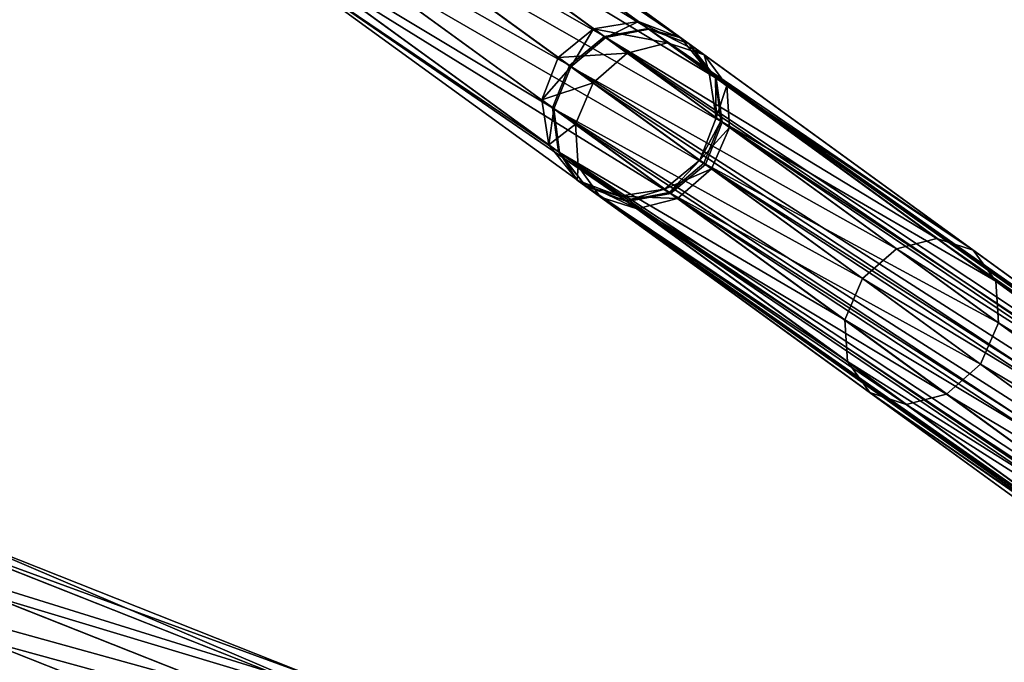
# Model space of a CAD drawing. Header units: millimetres. Extents: x 0 to 316, y 0 to 317.
# Tile 576 of 656: x 106 to 123, y 178 to 189. Entities that reach past the tile are written whole.
import ezdxf

# ---------------------------------------------------------------- set-up
doc = ezdxf.new("R2010")
doc.units = ezdxf.units.MM
doc.header["$LTSCALE"] = 25.4
doc.layers.get('0').update_dxf_attribs({"true_color": 0xff5454})

# ---------------------------------------------------------------- blocks, each defined once
blk = doc.blocks.new('LUKSOR-L-8847.STL')
at = {"color": 250, "true_color": 0x262626}
mesh = blk.add_polyface(dxfattribs=at)
corners = [(-46.515, 194.601, 462.469), (-40.268, 190.741, 478.677), (-45.8, 194.761, 462.21), (-41.015, 190.606, 478.837)]
mesh.append_faces([[corners[k] for k in face] for face in [(0, 1, 2), (1, 0, 3)]], dxfattribs={"vtx0": -1, "color": 250})
mesh = blk.add_polyface(dxfattribs=at)
corners = [(-45.8, 194.761, 462.21), (-39.569, 190.482, 478.459), (-45.147, 194.535, 461.856), (-40.268, 190.741, 478.677)]
mesh.append_faces([[corners[k] for k in face] for face in [(0, 1, 2), (1, 0, 3)]], dxfattribs={"vtx0": -1, "color": 250})
mesh = blk.add_polyface(dxfattribs=at)
corners = [(-47.099, 194.099, 462.564), (-41.015, 190.606, 478.837), (-46.515, 194.601, 462.469), (-41.612, 190.112, 478.896)]
mesh.append_faces([[corners[k] for k in face] for face in [(0, 1, 2), (1, 0, 3)]], dxfattribs={"vtx0": -1, "color": 250})
mesh = blk.add_polyface(dxfattribs=at)
corners = [(-44.73, 193.984, 461.502), (-39.569, 190.482, 478.459), (-39.107, 189.898, 478.24), (-45.147, 194.535, 461.856)]
mesh.append_faces([[corners[k] for k in face] for face in [(0, 1, 2), (1, 0, 3)]], dxfattribs={"vtx0": -1, "color": 250})
mesh = blk.add_polyface(dxfattribs=at)
corners = [(-41.612, 190.112, 478.896), (-47.396, 193.388, 462.469), (-41.897, 189.392, 478.837), (-47.099, 194.099, 462.564)]
mesh.append_faces([[corners[k] for k in face] for face in [(0, 1, 2), (1, 0, 3)]], dxfattribs={"vtx0": -1, "color": 250})
mesh = blk.add_polyface(dxfattribs=at)
corners = [(-44.662, 193.255, 461.243), (-39.107, 189.898, 478.24), (-39.005, 189.145, 478.08), (-44.73, 193.984, 461.502)]
mesh.append_faces([[corners[k] for k in face] for face in [(0, 1, 2), (1, 0, 3)]], dxfattribs={"vtx0": -1, "color": 250})
mesh = blk.add_polyface(dxfattribs=at)
corners = [(-41.897, 189.392, 478.837), (-47.327, 192.659, 462.21), (-41.795, 188.639, 478.677), (-47.396, 193.388, 462.469)]
mesh.append_faces([[corners[k] for k in face] for face in [(0, 1, 2), (1, 0, 3)]], dxfattribs={"vtx0": -1, "color": 250})
mesh = blk.add_polyface(dxfattribs=at)
corners = [(-44.959, 192.544, 461.148), (-39.005, 189.145, 478.08), (-39.29, 188.425, 478.022), (-44.662, 193.255, 461.243)]
mesh.append_faces([[corners[k] for k in face] for face in [(0, 1, 2), (1, 0, 3)]], dxfattribs={"vtx0": -1, "color": 250})
mesh = blk.add_polyface(dxfattribs=at)
corners = [(-41.795, 188.639, 478.677), (-46.911, 192.108, 461.856), (-41.333, 188.055, 478.459), (-47.327, 192.659, 462.21)]
mesh.append_faces([[corners[k] for k in face] for face in [(0, 1, 2), (1, 0, 3)]], dxfattribs={"vtx0": -1, "color": 250})
mesh = blk.add_polyface(dxfattribs=at)
corners = [(-39.29, 188.425, 478.022), (-45.543, 192.041, 461.243), (-44.959, 192.544, 461.148), (-39.886, 187.931, 478.08)]
mesh.append_faces([[corners[k] for k in face] for face in [(0, 1, 2), (1, 0, 3)]], dxfattribs={"vtx0": -1, "color": 250})
mesh = blk.add_polyface(dxfattribs=at)
corners = [(-40.634, 187.796, 478.24), (-46.911, 192.108, 461.856), (-46.258, 191.882, 461.502), (-41.333, 188.055, 478.459)]
mesh.append_faces([[corners[k] for k in face] for face in [(0, 1, 2), (1, 0, 3)]], dxfattribs={"vtx0": -1, "color": 250})
mesh = blk.add_polyface(dxfattribs=at)
corners = [(-39.886, 187.931, 478.08), (-46.258, 191.882, 461.502), (-45.543, 192.041, 461.243), (-40.634, 187.796, 478.24)]
mesh.append_faces([[corners[k] for k in face] for face in [(0, 1, 2), (1, 0, 3)]], dxfattribs={"vtx0": -1, "color": 250})
mesh = blk.add_polyface(dxfattribs=at)
corners = [(-41.198, 190.738, 678.02), (-39.937, 190.501, 676.415), (-40.628, 190.324, 676.109), (-40.434, 190.862, 678.082)]
mesh.append_faces([[corners[k] for k in face] for face in [(0, 1, 2), (1, 0, 3)]], dxfattribs={"vtx0": -1, "color": 250})
mesh = blk.add_polyface(dxfattribs=at)
corners = [(-40.992, 190.589, 680.04), (-40.434, 190.862, 678.082), (-41.198, 190.738, 678.02), (-40.254, 190.731, 679.845)]
mesh.append_faces([[corners[k] for k in face] for face in [(0, 1, 2), (1, 0, 3)]], dxfattribs={"vtx0": -1, "color": 250})
mesh = blk.add_polyface(dxfattribs=at)
corners = [(-40.434, 190.862, 678.082), (-39.315, 190.297, 676.834), (-39.937, 190.501, 676.415), (-39.713, 190.586, 678.168)]
mesh.append_faces([[corners[k] for k in face] for face in [(0, 1, 2), (1, 0, 3)]], dxfattribs={"vtx0": -1, "color": 250})
mesh = blk.add_polyface(dxfattribs=at)
corners = [(-40.254, 190.731, 679.845), (-39.713, 190.586, 678.168), (-40.434, 190.862, 678.082), (-39.569, 190.482, 679.578)]
mesh.append_faces([[corners[k] for k in face] for face in [(0, 1, 2), (1, 0, 3)]], dxfattribs={"vtx0": -1, "color": 250})
mesh = blk.add_polyface(dxfattribs=at)
corners = [(-41.8, 190.249, 677.997), (-40.628, 190.324, 676.109), (-41.204, 189.815, 675.997), (-41.198, 190.738, 678.02)]
mesh.append_faces([[corners[k] for k in face] for face in [(0, 1, 2), (1, 0, 3)]], dxfattribs={"vtx0": -1, "color": 250})
mesh = blk.add_polyface(dxfattribs=at)
corners = [(-41.585, 190.092, 680.112), (-41.198, 190.738, 678.02), (-41.8, 190.249, 677.997), (-40.992, 190.589, 680.04)]
mesh.append_faces([[corners[k] for k in face] for face in [(0, 1, 2), (1, 0, 3)]], dxfattribs={"vtx0": -1, "color": 250})
mesh = blk.add_polyface(dxfattribs=at)
corners = [(-41.015, 190.606, 478.837), (-30.13, 183.376, 525.435), (-40.268, 190.741, 478.677), (-30.885, 183.246, 525.559)]
mesh.append_faces([[corners[k] for k in face] for face in [(0, 1, 2), (1, 0, 3)]], dxfattribs={"vtx0": -1, "color": 250})
mesh = blk.add_polyface(dxfattribs=at)
corners = [(-40.992, 190.589, 680.04), (-35.346, 187.166, 691.48), (-40.254, 190.731, 679.845), (-36.036, 186.988, 691.788)]
mesh.append_faces([[corners[k] for k in face] for face in [(0, 1, 2), (1, 0, 3)]], dxfattribs={"vtx0": -1, "color": 250})
mesh = blk.add_polyface(dxfattribs=at)
corners = [(-40.268, 190.741, 478.677), (-29.421, 183.109, 525.265), (-39.569, 190.482, 478.459), (-30.13, 183.376, 525.435)]
mesh.append_faces([[corners[k] for k in face] for face in [(0, 1, 2), (1, 0, 3)]], dxfattribs={"vtx0": -1, "color": 250})
mesh = blk.add_polyface(dxfattribs=at)
corners = [(-40.254, 190.731, 679.845), (-34.726, 186.964, 691.058), (-39.569, 190.482, 679.578), (-35.346, 187.166, 691.48)]
mesh.append_faces([[corners[k] for k in face] for face in [(0, 1, 2), (1, 0, 3)]], dxfattribs={"vtx0": -1, "color": 250})
mesh = blk.add_polyface(dxfattribs=at)
corners = [(-41.612, 190.112, 478.896), (-30.885, 183.246, 525.559), (-41.015, 190.606, 478.837), (-31.484, 182.754, 525.604)]
mesh.append_faces([[corners[k] for k in face] for face in [(0, 1, 2), (1, 0, 3)]], dxfattribs={"vtx0": -1, "color": 250})
mesh = blk.add_polyface(dxfattribs=at)
corners = [(-41.585, 190.092, 680.112), (-36.036, 186.988, 691.788), (-40.992, 190.589, 680.04), (-36.612, 186.479, 691.901)]
mesh.append_faces([[corners[k] for k in face] for face in [(0, 1, 2), (1, 0, 3)]], dxfattribs={"vtx0": -1, "color": 250})
mesh = blk.add_polyface(dxfattribs=at)
corners = [(-40.628, 190.324, 676.109), (-26.585, 180.8, 654.996), (-27.242, 180.599, 654.634), (-39.937, 190.501, 676.415)]
mesh.append_faces([[corners[k] for k in face] for face in [(0, 1, 2), (1, 0, 3)]], dxfattribs={"vtx0": -1, "color": 250})
mesh = blk.add_polyface(dxfattribs=at)
corners = [(-39.937, 190.501, 676.415), (-26.011, 180.632, 655.491), (-26.585, 180.8, 654.996), (-39.315, 190.297, 676.834)]
mesh.append_faces([[corners[k] for k in face] for face in [(0, 1, 2), (1, 0, 3)]], dxfattribs={"vtx0": -1, "color": 250})
mesh = blk.add_polyface(dxfattribs=at)
corners = [(-39.315, 190.297, 676.834), (-39.228, 189.986, 678.253), (-38.93, 189.769, 677.253), (-39.713, 190.586, 678.168)]
mesh.append_faces([[corners[k] for k in face] for face in [(0, 1, 2), (1, 0, 3)]], dxfattribs={"vtx0": -1, "color": 250})
mesh = blk.add_polyface(dxfattribs=at)
corners = [(-39.228, 189.986, 678.253), (-39.569, 190.482, 679.578), (-39.12, 189.908, 679.31), (-39.713, 190.586, 678.168)]
mesh.append_faces([[corners[k] for k in face] for face in [(0, 1, 2), (1, 0, 3)]], dxfattribs={"vtx0": -1, "color": 250})
mesh = blk.add_polyface(dxfattribs=at)
corners = [(-39.12, 189.908, 679.31), (-34.726, 186.964, 691.058), (-34.343, 186.436, 690.636), (-39.569, 190.482, 679.578)]
mesh.append_faces([[corners[k] for k in face] for face in [(0, 1, 2), (1, 0, 3)]], dxfattribs={"vtx0": -1, "color": 250})
mesh = blk.add_polyface(dxfattribs=at)
corners = [(-39.107, 189.898, 478.24), (-29.421, 183.109, 525.265), (-28.948, 182.517, 525.096), (-39.569, 190.482, 478.459)]
mesh.append_faces([[corners[k] for k in face] for face in [(0, 1, 2), (1, 0, 3)]], dxfattribs={"vtx0": -1, "color": 250})
mesh = blk.add_polyface(dxfattribs=at)
corners = [(-42.079, 189.525, 678.02), (-41.204, 189.815, 675.997), (-41.509, 189.111, 676.109), (-41.8, 190.249, 677.997)]
mesh.append_faces([[corners[k] for k in face] for face in [(0, 1, 2), (1, 0, 3)]], dxfattribs={"vtx0": -1, "color": 250})
mesh = blk.add_polyface(dxfattribs=at)
corners = [(-41.585, 190.092, 680.112), (-42.079, 189.525, 678.02), (-41.874, 189.375, 680.04), (-41.8, 190.249, 677.997)]
mesh.append_faces([[corners[k] for k in face] for face in [(0, 1, 2), (1, 0, 3)]], dxfattribs={"vtx0": -1, "color": 250})
mesh = blk.add_polyface(dxfattribs=at)
corners = [(-41.204, 189.815, 675.997), (-27.242, 180.599, 654.634), (-27.805, 180.081, 654.501), (-40.628, 190.324, 676.109)]
mesh.append_faces([[corners[k] for k in face] for face in [(0, 1, 2), (1, 0, 3)]], dxfattribs={"vtx0": -1, "color": 250})
mesh = blk.add_polyface(dxfattribs=at)
corners = [(-26.011, 180.632, 655.491), (-38.93, 189.769, 677.253), (-25.673, 180.138, 655.986), (-39.315, 190.297, 676.834)]
mesh.append_faces([[corners[k] for k in face] for face in [(0, 1, 2), (1, 0, 3)]], dxfattribs={"vtx0": -1, "color": 250})
mesh = blk.add_polyface(dxfattribs=at)
corners = [(-31.484, 182.754, 525.604), (-41.897, 189.392, 478.837), (-31.767, 182.032, 525.559), (-41.612, 190.112, 478.896)]
mesh.append_faces([[corners[k] for k in face] for face in [(0, 1, 2), (1, 0, 3)]], dxfattribs={"vtx0": -1, "color": 250})
mesh = blk.add_polyface(dxfattribs=at)
corners = [(-36.612, 186.479, 691.901), (-41.874, 189.375, 680.04), (-36.918, 185.775, 691.788), (-41.585, 190.092, 680.112)]
mesh.append_faces([[corners[k] for k in face] for face in [(0, 1, 2), (1, 0, 3)]], dxfattribs={"vtx0": -1, "color": 250})
mesh = blk.add_polyface(dxfattribs=at)
corners = [(-38.93, 189.769, 677.253), (-39.109, 189.221, 678.315), (-38.884, 189.057, 677.559), (-39.228, 189.986, 678.253)]
mesh.append_faces([[corners[k] for k in face] for face in [(0, 1, 2), (1, 0, 3)]], dxfattribs={"vtx0": -1, "color": 250})
mesh = blk.add_polyface(dxfattribs=at)
corners = [(-39.109, 189.221, 678.315), (-39.12, 189.908, 679.31), (-39.028, 189.162, 679.115), (-39.228, 189.986, 678.253)]
mesh.append_faces([[corners[k] for k in face] for face in [(0, 1, 2), (1, 0, 3)]], dxfattribs={"vtx0": -1, "color": 250})
mesh = blk.add_polyface(dxfattribs=at)
corners = [(-39.028, 189.162, 679.115), (-34.343, 186.436, 690.636), (-34.298, 185.725, 690.328), (-39.12, 189.908, 679.31)]
mesh.append_faces([[corners[k] for k in face] for face in [(0, 1, 2), (1, 0, 3)]], dxfattribs={"vtx0": -1, "color": 250})
mesh = blk.add_polyface(dxfattribs=at)
corners = [(-39.005, 189.145, 478.08), (-28.948, 182.517, 525.096), (-28.838, 181.758, 524.972), (-39.107, 189.898, 478.24)]
mesh.append_faces([[corners[k] for k in face] for face in [(0, 1, 2), (1, 0, 3)]], dxfattribs={"vtx0": -1, "color": 250})
mesh = blk.add_polyface(dxfattribs=at)
corners = [(-41.509, 189.111, 676.109), (-27.805, 180.081, 654.501), (-28.123, 179.385, 654.634), (-41.204, 189.815, 675.997)]
mesh.append_faces([[corners[k] for k in face] for face in [(0, 1, 2), (1, 0, 3)]], dxfattribs={"vtx0": -1, "color": 250})
mesh = blk.add_polyface(dxfattribs=at)
corners = [(-25.673, 180.138, 655.986), (-38.884, 189.057, 677.559), (-25.662, 179.451, 656.349), (-38.93, 189.769, 677.253)]
mesh.append_faces([[corners[k] for k in face] for face in [(0, 1, 2), (1, 0, 3)]], dxfattribs={"vtx0": -1, "color": 250})
mesh = blk.add_polyface(dxfattribs=at)
corners = [(-41.961, 188.76, 678.082), (-41.509, 189.111, 676.109), (-41.464, 188.399, 676.415), (-42.079, 189.525, 678.02)]
mesh.append_faces([[corners[k] for k in face] for face in [(0, 1, 2), (1, 0, 3)]], dxfattribs={"vtx0": -1, "color": 250})
mesh = blk.add_polyface(dxfattribs=at)
corners = [(-41.874, 189.375, 680.04), (-41.961, 188.76, 678.082), (-41.781, 188.63, 679.845), (-42.079, 189.525, 678.02)]
mesh.append_faces([[corners[k] for k in face] for face in [(0, 1, 2), (1, 0, 3)]], dxfattribs={"vtx0": -1, "color": 250})
mesh = blk.add_polyface(dxfattribs=at)
corners = [(-31.767, 182.032, 525.559), (-41.795, 188.639, 478.677), (-31.657, 181.274, 525.435), (-41.897, 189.392, 478.837)]
mesh.append_faces([[corners[k] for k in face] for face in [(0, 1, 2), (1, 0, 3)]], dxfattribs={"vtx0": -1, "color": 250})
mesh = blk.add_polyface(dxfattribs=at)
corners = [(-36.918, 185.775, 691.788), (-41.781, 188.63, 679.845), (-36.873, 185.064, 691.48), (-41.874, 189.375, 680.04)]
mesh.append_faces([[corners[k] for k in face] for face in [(0, 1, 2), (1, 0, 3)]], dxfattribs={"vtx0": -1, "color": 250})
mesh = blk.add_polyface(dxfattribs=at)
corners = [(-38.884, 189.057, 677.559), (-39.389, 188.497, 678.338), (-39.19, 188.352, 677.672), (-39.109, 189.221, 678.315)]
mesh.append_faces([[corners[k] for k in face] for face in [(0, 1, 2), (1, 0, 3)]], dxfattribs={"vtx0": -1, "color": 250})
mesh = blk.add_polyface(dxfattribs=at)
corners = [(-39.389, 188.497, 678.338), (-39.028, 189.162, 679.115), (-39.317, 188.445, 679.043), (-39.109, 189.221, 678.315)]
mesh.append_faces([[corners[k] for k in face] for face in [(0, 1, 2), (1, 0, 3)]], dxfattribs={"vtx0": -1, "color": 250})
mesh = blk.add_polyface(dxfattribs=at)
corners = [(-39.317, 188.445, 679.043), (-34.298, 185.725, 690.328), (-34.604, 185.021, 690.215), (-39.028, 189.162, 679.115)]
mesh.append_faces([[corners[k] for k in face] for face in [(0, 1, 2), (1, 0, 3)]], dxfattribs={"vtx0": -1, "color": 250})
mesh = blk.add_polyface(dxfattribs=at)
corners = [(-41.464, 188.399, 676.415), (-28.123, 179.385, 654.634), (-28.112, 178.698, 654.996), (-41.509, 189.111, 676.109)]
mesh.append_faces([[corners[k] for k in face] for face in [(0, 1, 2), (1, 0, 3)]], dxfattribs={"vtx0": -1, "color": 250})
mesh = blk.add_polyface(dxfattribs=at)
corners = [(-39.29, 188.425, 478.022), (-28.838, 181.758, 524.972), (-29.12, 181.036, 524.926), (-39.005, 189.145, 478.08)]
mesh.append_faces([[corners[k] for k in face] for face in [(0, 1, 2), (1, 0, 3)]], dxfattribs={"vtx0": -1, "color": 250})
mesh = blk.add_polyface(dxfattribs=at)
corners = [(-25.662, 179.451, 656.349), (-39.19, 188.352, 677.672), (-25.981, 178.756, 656.481), (-38.884, 189.057, 677.559)]
mesh.append_faces([[corners[k] for k in face] for face in [(0, 1, 2), (1, 0, 3)]], dxfattribs={"vtx0": -1, "color": 250})
mesh = blk.add_polyface(dxfattribs=at)
corners = [(-41.476, 188.159, 678.168), (-41.464, 188.399, 676.415), (-41.078, 187.87, 676.834), (-41.961, 188.76, 678.082)]
mesh.append_faces([[corners[k] for k in face] for face in [(0, 1, 2), (1, 0, 3)]], dxfattribs={"vtx0": -1, "color": 250})
mesh = blk.add_polyface(dxfattribs=at)
corners = [(-41.781, 188.63, 679.845), (-41.476, 188.159, 678.168), (-41.333, 188.055, 679.578), (-41.961, 188.76, 678.082)]
mesh.append_faces([[corners[k] for k in face] for face in [(0, 1, 2), (1, 0, 3)]], dxfattribs={"vtx0": -1, "color": 250})
mesh = blk.add_polyface(dxfattribs=at)
corners = [(-31.657, 181.274, 525.435), (-41.333, 188.055, 478.459), (-31.184, 180.682, 525.265), (-41.795, 188.639, 478.677)]
mesh.append_faces([[corners[k] for k in face] for face in [(0, 1, 2), (1, 0, 3)]], dxfattribs={"vtx0": -1, "color": 250})
mesh = blk.add_polyface(dxfattribs=at)
corners = [(-36.873, 185.064, 691.48), (-41.333, 188.055, 679.578), (-36.49, 184.537, 691.058), (-41.781, 188.63, 679.845)]
mesh.append_faces([[corners[k] for k in face] for face in [(0, 1, 2), (1, 0, 3)]], dxfattribs={"vtx0": -1, "color": 250})
mesh = blk.add_polyface(dxfattribs=at)
corners = [(-39.19, 188.352, 677.672), (-39.991, 188.007, 678.315), (-39.766, 187.844, 677.559), (-39.389, 188.497, 678.338)]
mesh.append_faces([[corners[k] for k in face] for face in [(0, 1, 2), (1, 0, 3)]], dxfattribs={"vtx0": -1, "color": 250})
mesh = blk.add_polyface(dxfattribs=at)
corners = [(-39.389, 188.497, 678.338), (-39.91, 187.948, 679.115), (-39.991, 188.007, 678.315), (-39.317, 188.445, 679.043)]
mesh.append_faces([[corners[k] for k in face] for face in [(0, 1, 2), (1, 0, 3)]], dxfattribs={"vtx0": -1, "color": 250})
mesh = blk.add_polyface(dxfattribs=at)
corners = [(-41.078, 187.87, 676.834), (-28.112, 178.698, 654.996), (-27.774, 178.205, 655.491), (-41.464, 188.399, 676.415)]
mesh.append_faces([[corners[k] for k in face] for face in [(0, 1, 2), (1, 0, 3)]], dxfattribs={"vtx0": -1, "color": 250})
mesh = blk.add_polyface(dxfattribs=at)
corners = [(-34.604, 185.021, 690.215), (-39.91, 187.948, 679.115), (-39.317, 188.445, 679.043), (-35.18, 184.512, 690.328)]
mesh.append_faces([[corners[k] for k in face] for face in [(0, 1, 2), (1, 0, 3)]], dxfattribs={"vtx0": -1, "color": 250})
mesh = blk.add_polyface(dxfattribs=at)
corners = [(-29.12, 181.036, 524.926), (-39.886, 187.931, 478.08), (-39.29, 188.425, 478.022), (-29.719, 180.545, 524.972)]
mesh.append_faces([[corners[k] for k in face] for face in [(0, 1, 2), (1, 0, 3)]], dxfattribs={"vtx0": -1, "color": 250})
mesh = blk.add_polyface(dxfattribs=at)
corners = [(-25.981, 178.756, 656.481), (-39.766, 187.844, 677.559), (-26.544, 178.238, 656.349), (-39.19, 188.352, 677.672)]
mesh.append_faces([[corners[k] for k in face] for face in [(0, 1, 2), (1, 0, 3)]], dxfattribs={"vtx0": -1, "color": 250})
mesh = blk.add_polyface(dxfattribs=at)
corners = [(-40.457, 187.667, 677.253), (-41.476, 188.159, 678.168), (-41.078, 187.87, 676.834), (-40.755, 187.884, 678.253)]
mesh.append_faces([[corners[k] for k in face] for face in [(0, 1, 2), (1, 0, 3)]], dxfattribs={"vtx0": -1, "color": 250})
mesh = blk.add_polyface(dxfattribs=at)
corners = [(-40.755, 187.884, 678.253), (-41.333, 188.055, 679.578), (-41.476, 188.159, 678.168), (-40.647, 187.806, 679.31)]
mesh.append_faces([[corners[k] for k in face] for face in [(0, 1, 2), (1, 0, 3)]], dxfattribs={"vtx0": -1, "color": 250})
mesh = blk.add_polyface(dxfattribs=at)
corners = [(-35.87, 184.335, 690.636), (-41.333, 188.055, 679.578), (-40.647, 187.806, 679.31), (-36.49, 184.537, 691.058)]
mesh.append_faces([[corners[k] for k in face] for face in [(0, 1, 2), (1, 0, 3)]], dxfattribs={"vtx0": -1, "color": 250})
mesh = blk.add_polyface(dxfattribs=at)
corners = [(-30.475, 180.415, 525.096), (-41.333, 188.055, 478.459), (-40.634, 187.796, 478.24), (-31.184, 180.682, 525.265)]
mesh.append_faces([[corners[k] for k in face] for face in [(0, 1, 2), (1, 0, 3)]], dxfattribs={"vtx0": -1, "color": 250})
mesh = blk.add_polyface(dxfattribs=at)
corners = [(-39.766, 187.844, 677.559), (-40.755, 187.884, 678.253), (-40.457, 187.667, 677.253), (-39.991, 188.007, 678.315)]
mesh.append_faces([[corners[k] for k in face] for face in [(0, 1, 2), (1, 0, 3)]], dxfattribs={"vtx0": -1, "color": 250})
mesh = blk.add_polyface(dxfattribs=at)
corners = [(-39.991, 188.007, 678.315), (-40.647, 187.806, 679.31), (-40.755, 187.884, 678.253), (-39.91, 187.948, 679.115)]
mesh.append_faces([[corners[k] for k in face] for face in [(0, 1, 2), (1, 0, 3)]], dxfattribs={"vtx0": -1, "color": 250})
mesh = blk.add_polyface(dxfattribs=at)
corners = [(-27.2, 178.036, 655.986), (-41.078, 187.87, 676.834), (-27.774, 178.205, 655.491), (-40.457, 187.667, 677.253)]
mesh.append_faces([[corners[k] for k in face] for face in [(0, 1, 2), (1, 0, 3)]], dxfattribs={"vtx0": -1, "color": 250})
mesh = blk.add_polyface(dxfattribs=at)
corners = [(-35.18, 184.512, 690.328), (-40.647, 187.806, 679.31), (-39.91, 187.948, 679.115), (-35.87, 184.335, 690.636)]
mesh.append_faces([[corners[k] for k in face] for face in [(0, 1, 2), (1, 0, 3)]], dxfattribs={"vtx0": -1, "color": 250})
mesh = blk.add_polyface(dxfattribs=at)
corners = [(-29.719, 180.545, 524.972), (-40.634, 187.796, 478.24), (-39.886, 187.931, 478.08), (-30.475, 180.415, 525.096)]
mesh.append_faces([[corners[k] for k in face] for face in [(0, 1, 2), (1, 0, 3)]], dxfattribs={"vtx0": -1, "color": 250})
mesh = blk.add_polyface(dxfattribs=at)
corners = [(-26.544, 178.238, 656.349), (-40.457, 187.667, 677.253), (-27.2, 178.036, 655.986), (-39.766, 187.844, 677.559)]
mesh.append_faces([[corners[k] for k in face] for face in [(0, 1, 2), (1, 0, 3)]], dxfattribs={"vtx0": -1, "color": 250})
mesh = blk.add_polyface(dxfattribs=at)
corners = [(-36.036, 186.988, 691.788), (-28.4, 182.119, 701.401), (-35.346, 187.166, 691.48), (-29.022, 181.892, 701.807)]
mesh.append_faces([[corners[k] for k in face] for face in [(0, 1, 2), (1, 0, 3)]], dxfattribs={"vtx0": -1, "color": 250})
mesh = blk.add_polyface(dxfattribs=at)
corners = [(-35.346, 187.166, 691.48), (-27.872, 181.984, 700.848), (-34.726, 186.964, 691.058), (-28.4, 182.119, 701.401)]
mesh.append_faces([[corners[k] for k in face] for face in [(0, 1, 2), (1, 0, 3)]], dxfattribs={"vtx0": -1, "color": 250})
mesh = blk.add_polyface(dxfattribs=at)
corners = [(-36.612, 186.479, 691.901), (-29.022, 181.892, 701.807), (-36.036, 186.988, 691.788), (-29.573, 181.365, 701.955)]
mesh.append_faces([[corners[k] for k in face] for face in [(0, 1, 2), (1, 0, 3)]], dxfattribs={"vtx0": -1, "color": 250})
mesh = blk.add_polyface(dxfattribs=at)
corners = [(-34.343, 186.436, 690.636), (-27.872, 181.984, 700.848), (-27.581, 181.524, 700.295), (-34.726, 186.964, 691.058)]
mesh.append_faces([[corners[k] for k in face] for face in [(0, 1, 2), (1, 0, 3)]], dxfattribs={"vtx0": -1, "color": 250})
mesh = blk.add_polyface(dxfattribs=at)
corners = [(-29.573, 181.365, 701.955), (-36.918, 185.775, 691.788), (-29.904, 180.679, 701.807), (-36.612, 186.479, 691.901)]
mesh.append_faces([[corners[k] for k in face] for face in [(0, 1, 2), (1, 0, 3)]], dxfattribs={"vtx0": -1, "color": 250})
mesh = blk.add_polyface(dxfattribs=at)
corners = [(-34.298, 185.725, 690.328), (-27.581, 181.524, 700.295), (-27.604, 180.861, 699.89), (-34.343, 186.436, 690.636)]
mesh.append_faces([[corners[k] for k in face] for face in [(0, 1, 2), (1, 0, 3)]], dxfattribs={"vtx0": -1, "color": 250})
mesh = blk.add_polyface(dxfattribs=at)
corners = [(-29.904, 180.679, 701.807), (-36.873, 185.064, 691.48), (-29.927, 180.017, 701.401), (-36.918, 185.775, 691.788)]
mesh.append_faces([[corners[k] for k in face] for face in [(0, 1, 2), (1, 0, 3)]], dxfattribs={"vtx0": -1, "color": 250})
mesh = blk.add_polyface(dxfattribs=at)
corners = [(-34.604, 185.021, 690.215), (-27.604, 180.861, 699.89), (-27.935, 180.175, 699.742), (-34.298, 185.725, 690.328)]
mesh.append_faces([[corners[k] for k in face] for face in [(0, 1, 2), (1, 0, 3)]], dxfattribs={"vtx0": -1, "color": 250})
mesh = blk.add_polyface(dxfattribs=at)
corners = [(-29.927, 180.017, 701.401), (-36.49, 184.537, 691.058), (-29.636, 179.557, 700.848), (-36.873, 185.064, 691.48)]
mesh.append_faces([[corners[k] for k in face] for face in [(0, 1, 2), (1, 0, 3)]], dxfattribs={"vtx0": -1, "color": 250})
mesh = blk.add_polyface(dxfattribs=at)
corners = [(-27.935, 180.175, 699.742), (-35.18, 184.512, 690.328), (-34.604, 185.021, 690.215), (-28.485, 179.648, 699.89)]
mesh.append_faces([[corners[k] for k in face] for face in [(0, 1, 2), (1, 0, 3)]], dxfattribs={"vtx0": -1, "color": 250})
mesh = blk.add_polyface(dxfattribs=at)
corners = [(-29.108, 179.422, 700.295), (-36.49, 184.537, 691.058), (-35.87, 184.335, 690.636), (-29.636, 179.557, 700.848)]
mesh.append_faces([[corners[k] for k in face] for face in [(0, 1, 2), (1, 0, 3)]], dxfattribs={"vtx0": -1, "color": 250})
mesh = blk.add_polyface(dxfattribs=at)
corners = [(-28.485, 179.648, 699.89), (-35.87, 184.335, 690.636), (-35.18, 184.512, 690.328), (-29.108, 179.422, 700.295)]
mesh.append_faces([[corners[k] for k in face] for face in [(0, 1, 2), (1, 0, 3)]], dxfattribs={"vtx0": -1, "color": 250})
mesh = blk.add_polyface(dxfattribs=at)
corners = [(-53.688, 181.943, 462.469), (-46.678, 179.757, 478.677), (-53.036, 182.275, 462.21), (-47.368, 179.44, 478.837)]
mesh.append_faces([[corners[k] for k in face] for face in [(0, 1, 2), (1, 0, 3)]], dxfattribs={"vtx0": -1, "color": 250})
mesh = blk.add_polyface(dxfattribs=at)
corners = [(-53.036, 182.275, 462.21), (-45.937, 179.68, 478.459), (-52.347, 182.218, 461.856), (-46.678, 179.757, 478.677)]
mesh.append_faces([[corners[k] for k in face] for face in [(0, 1, 2), (1, 0, 3)]], dxfattribs={"vtx0": -1, "color": 250})
mesh = blk.add_polyface(dxfattribs=at)
corners = [(-52.347, 182.218, 461.856), (-45.344, 179.229, 478.24), (-51.807, 181.788, 461.502), (-45.937, 179.68, 478.459)]
mesh.append_faces([[corners[k] for k in face] for face in [(0, 1, 2), (1, 0, 3)]], dxfattribs={"vtx0": -1, "color": 250})
mesh = blk.add_polyface(dxfattribs=at)
corners = [(-47.368, 179.44, 478.837), (-54.129, 181.311, 462.564), (-47.823, 178.814, 478.896), (-53.688, 181.943, 462.469)]
mesh.append_faces([[corners[k] for k in face] for face in [(0, 1, 2), (1, 0, 3)]], dxfattribs={"vtx0": -1, "color": 250})
mesh = blk.add_polyface(dxfattribs=at)
corners = [(-51.559, 181.099, 461.243), (-45.344, 179.229, 478.24), (-45.057, 178.525, 478.08), (-51.807, 181.788, 461.502)]
mesh.append_faces([[corners[k] for k in face] for face in [(0, 1, 2), (1, 0, 3)]], dxfattribs={"vtx0": -1, "color": 250})
mesh = blk.add_polyface(dxfattribs=at)
corners = [(-47.823, 178.814, 478.896), (-54.241, 180.548, 462.469), (-47.92, 178.046, 478.837), (-54.129, 181.311, 462.564)]
mesh.append_faces([[corners[k] for k in face] for face in [(0, 1, 2), (1, 0, 3)]], dxfattribs={"vtx0": -1, "color": 250})
mesh = blk.add_polyface(dxfattribs=at)
corners = [(-51.67, 180.337, 461.148), (-45.057, 178.525, 478.08), (-45.155, 177.757, 478.022), (-51.559, 181.099, 461.243)]
mesh.append_faces([[corners[k] for k in face] for face in [(0, 1, 2), (1, 0, 3)]], dxfattribs={"vtx0": -1, "color": 250})
mesh = blk.add_polyface(dxfattribs=at)
corners = [(-47.92, 178.046, 478.837), (-53.993, 179.859, 462.21), (-47.634, 177.342, 478.677), (-54.241, 180.548, 462.469)]
mesh.append_faces([[corners[k] for k in face] for face in [(0, 1, 2), (1, 0, 3)]], dxfattribs={"vtx0": -1, "color": 250})
mesh = blk.add_polyface(dxfattribs=at)
corners = [(-52.111, 179.705, 461.243), (-45.155, 177.757, 478.022), (-45.61, 177.131, 478.08), (-51.67, 180.337, 461.148)]
mesh.append_faces([[corners[k] for k in face] for face in [(0, 1, 2), (1, 0, 3)]], dxfattribs={"vtx0": -1, "color": 250})

msp = doc.modelspace()

# ---------------------------------------------------------------- block references
at = {"color": 0}
msp.add_blockref('LUKSOR-L-8847.STL', (157.356, -1.586, -12.747), dxfattribs=at)

doc.saveas('drawing.dxf')
